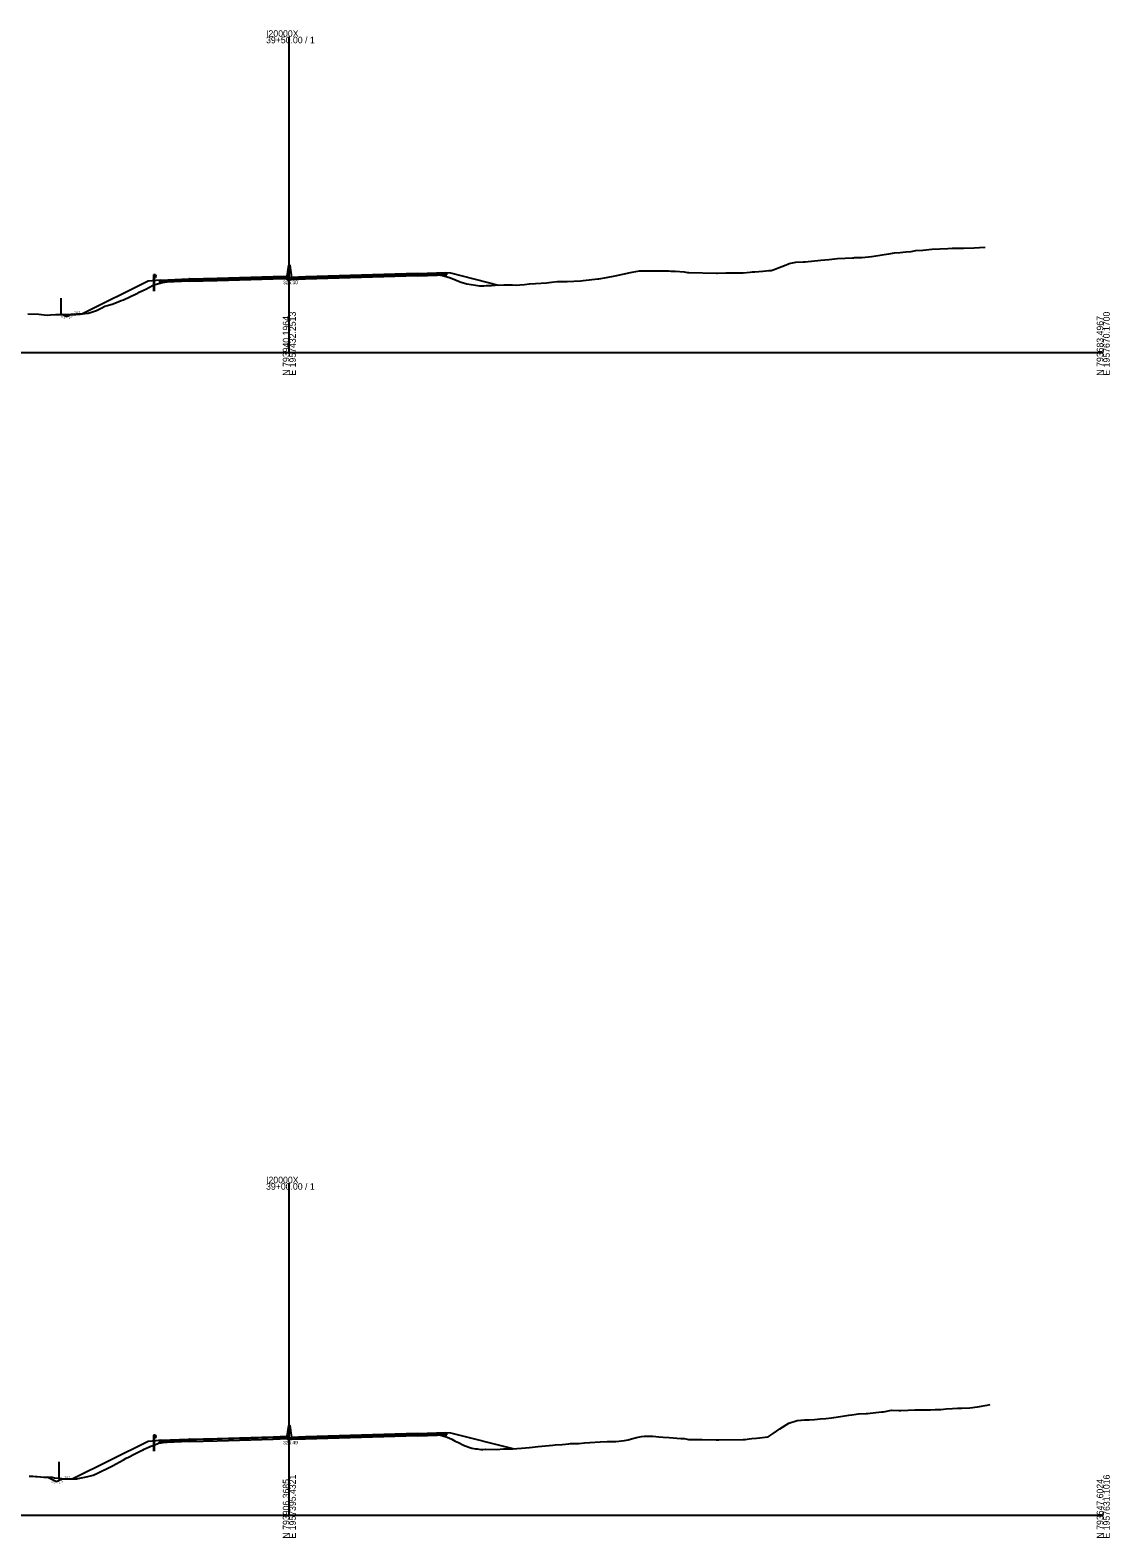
# Model space of a CAD drawing. Extents: x -4026 to 9638, y -10 to 19609.
# Drawn here: x -2761 to -2297, y 8990 to 9639 of the extents above; entities that cross this region are included whole.
import ezdxf

# ---------------------------------------------------------------- set-up
doc = ezdxf.new("R2010")
doc.units = 0
for name, color, linetype in [('RD_EX_Fence_Other', 7, 'Continuous'), ('RD_GPK_XS_Cell', 7, 'Continuous'), ('RD_XS_Base', 7, 'Continuous'), ('RD_XS_ExGround', 7, 'Continuous'), ('RD_XS_GR', 7, 'Continuous'), ('RD_XS_Greenside', 7, 'Continuous'), ('RD_XS_MedBWall', 7, 'Continuous'), ('RD_XS_Pave', 7, 'Continuous'), ('RD_XS_PaveOvlay', 7, 'Continuous'), ('RD_XS_TX_Elev_EX', 7, 'Continuous'), ('RD_XS_TX_Slope', 7, 'Continuous')]:
    doc.layers.add(name, color=color, linetype=linetype)

msp = doc.modelspace()

# ---------------------------------------------------------------- linework, layer by layer
at = {"layer": 'RD_EX_Fence_Other'}
for p, q in [((-2748.32, 9523.23), (-2748.32, 9516.23)), ((-2749.16, 9022.93), (-2749.16, 9015.93))]:
    msp.add_line(p, q, dxfattribs=at)
at = {"layer": 'RD_GPK_XS_Cell'}
for p, q in [((-2650, 9500), (-2650, 9635.69)), ((-3000, 9500), (-2650, 9500)), ((-2650, 9500), (-2300, 9500)), ((-2650, 9000), (-2650, 9142.77)), ((-3000, 9000), (-2650, 9000)), ((-2650, 9000), (-2300, 9000))]:
    msp.add_line(p, q, dxfattribs=at)
at = {"layer": 'RD_XS_Base'}
for points in [[(-2705.75, 9530.72), (-2705.25, 9530.74), (-2693.25, 9531.21)], [(-2705.75, 9530.05), (-2705.75, 9530.72)], [(-2693.25, 9530.54), (-2705.75, 9530.05)], [(-2693.25, 9531.21), (-2693, 9531.22)], [(-2693.25, 9530.54), (-2693.25, 9531.21)], [(-2693, 9530.55), (-2693.25, 9530.54)], [(-2657, 9532.3), (-2681, 9531.59), (-2693, 9531.22)], [(-2693, 9530.55), (-2681, 9530.92), (-2657, 9531.63)], [(-2693, 9531.22), (-2693, 9530.55)], [(-2651, 9532.49), (-2657, 9532.3)], [(-2657, 9532.3), (-2657, 9531.63)], [(-2657, 9531.63), (-2651, 9531.82)], [(-2651, 9531.82), (-2651, 9532.49)], [(-2649, 9531.9), (-2643, 9532.14)], [(-2649, 9531.23), (-2649, 9531.9)], [(-2643, 9531.47), (-2649, 9531.23)], [(-2643, 9532.14), (-2619, 9532.87), (-2595, 9533.58)], [(-2595, 9532.91), (-2619, 9532.2), (-2643, 9531.47)], [(-2643, 9531.47), (-2643, 9532.14)], [(-2595, 9533.58), (-2594.75, 9533.59)], [(-2595, 9532.91), (-2595, 9533.58)], [(-2594.75, 9532.92), (-2595, 9532.91)], [(-2582.25, 9533.97), (-2582.75, 9533.95), (-2594.75, 9533.59)], [(-2594.75, 9533.59), (-2594.75, 9532.92)], [(-2594.75, 9532.92), (-2582.25, 9533.3)], [(-2582.25, 9533.3), (-2582.25, 9533.97)], [(-2705.75, 9031.88), (-2705.25, 9031.9), (-2693.25, 9032.38)], [(-2705.75, 9031.21), (-2705.75, 9031.88)], [(-2693.25, 9031.71), (-2705.75, 9031.21)], [(-2693.25, 9032.38), (-2693, 9032.38)], [(-2693.25, 9031.71), (-2693.25, 9032.38)], [(-2693, 9031.71), (-2693.25, 9031.71)], [(-2657, 9033.47), (-2681, 9032.75), (-2693, 9032.38)], [(-2693, 9031.71), (-2681, 9032.08), (-2657, 9032.8)], [(-2693, 9032.38), (-2693, 9031.71)], [(-2651, 9033.66), (-2657, 9033.47)], [(-2657, 9033.47), (-2657, 9032.8)], [(-2657, 9032.8), (-2651, 9032.99)], [(-2651, 9032.99), (-2651, 9033.66)], [(-2649, 9033.19), (-2643, 9033.43)], [(-2649, 9032.52), (-2649, 9033.19)], [(-2643, 9032.76), (-2649, 9032.52)], [(-2643, 9033.43), (-2619, 9034.16), (-2595, 9034.87)], [(-2595, 9034.2), (-2619, 9033.49), (-2643, 9032.76)], [(-2643, 9032.76), (-2643, 9033.43)], [(-2595, 9034.87), (-2594.75, 9034.88)], [(-2595, 9034.2), (-2595, 9034.87)], [(-2594.75, 9034.21), (-2595, 9034.2)], [(-2582.25, 9035.26), (-2582.75, 9035.24), (-2594.75, 9034.88)], [(-2594.75, 9034.88), (-2594.75, 9034.21)], [(-2594.75, 9034.21), (-2582.25, 9034.59)], [(-2582.25, 9034.59), (-2582.25, 9035.26)]]:
    msp.add_lwpolyline(points, dxfattribs=at)
at = {"layer": 'RD_XS_ExGround'}
for points in [[(-2762.38, 9516.57), (-2757.67, 9516.44), (-2755.47, 9516.15), (-2754.13, 9515.98), (-2752.68, 9516.11), (-2750.59, 9516.32), (-2748.65, 9516.23), (-2745.33, 9516.22), (-2743.51, 9516.25), (-2741.83, 9516.33), (-2739.98, 9516.41), (-2737.97, 9516.7), (-2736.44, 9516.89), (-2735.02, 9517.29), (-2732.9, 9517.96), (-2730.62, 9519.21), (-2729.36, 9519.79), (-2728.2, 9520.2), (-2725.82, 9520.83), (-2723.26, 9521.82), (-2722.29, 9522.24), (-2721.38, 9522.61), (-2715.91, 9525.18), (-2715.21, 9525.5), (-2714.56, 9525.83), (-2711.67, 9527.11), (-2708.55, 9528.87), (-2708.13, 9529.09), (-2707.75, 9529.19), (-2704.6, 9530.04), (-2699.68, 9530.77), (-2698.95, 9530.89), (-2694.09, 9531.11), (-2689.81, 9531.31), (-2681.73, 9531.56), (-2678.62, 9531.66), (-2668.13, 9531.98), (-2666.74, 9532.02), (-2665.66, 9532.05), (-2655.12, 9532.36), (-2649.96, 9532.3), (-2647.44, 9532.05), (-2645.94, 9531.9), (-2641.34, 9532.23), (-2640.67, 9532.28), (-2629.93, 9532.6), (-2628.77, 9532.64), (-2625.79, 9532.72), (-2617.54, 9532.96), (-2608.24, 9533.17), (-2606.27, 9533.22), (-2605.11, 9533.26), (-2600.83, 9533.35), (-2596.44, 9533.47), (-2594.06, 9533.67), (-2592.67, 9533.78), (-2592.02, 9533.84), (-2591.38, 9533.88), (-2590.86, 9533.85), (-2587.84, 9533.57), (-2585.04, 9533.19), (-2583.51, 9532.84), (-2580.76, 9531.98), (-2578.22, 9531.03), (-2577.23, 9530.62), (-2576.15, 9530.23), (-2573.69, 9529.47), (-2570, 9528.83), (-2568.29, 9528.54), (-2566.36, 9528.64), (-2565.41, 9528.71), (-2563.07, 9528.81), (-2561.44, 9528.85), (-2557.77, 9529.07), (-2554.09, 9529.07), (-2552.46, 9528.9), (-2550.95, 9529.02), (-2548.92, 9529.23), (-2546.73, 9529.52), (-2544.13, 9529.66), (-2539.38, 9529.93), (-2538.31, 9530.08), (-2537.31, 9530.16), (-2534.77, 9530.41), (-2532.02, 9530.45), (-2531.23, 9530.45), (-2530.5, 9530.47), (-2527.69, 9530.56), (-2524.66, 9530.79), (-2523.68, 9530.87), (-2517.31, 9531.56), (-2516.86, 9531.63), (-2513.54, 9532.16), (-2509.95, 9532.83), (-2503.23, 9534.28), (-2502.6, 9534.41), (-2499.39, 9535.04), (-2496.41, 9535.03), (-2495.85, 9535.06), (-2495.24, 9535.05), (-2492.31, 9535.09), (-2489.59, 9535.1), (-2488.77, 9535.09), (-2486.75, 9534.98), (-2485.94, 9534.94), (-2484.12, 9534.85), (-2480.18, 9534.61), (-2478.71, 9534.37), (-2478.25, 9534.29), (-2466.25, 9534.11), (-2465.93, 9534.11), (-2462.36, 9534.15), (-2455.25, 9534.25), (-2454.78, 9534.25), (-2451.76, 9534.5), (-2451.01, 9534.55), (-2449.84, 9534.64), (-2446.32, 9534.87), (-2443.75, 9535.14), (-2442.78, 9535.24), (-2441.87, 9535.41), (-2436.4, 9537.68), (-2435.7, 9537.98), (-2435.06, 9538.24), (-2432.16, 9538.83), (-2429.04, 9538.92), (-2428.63, 9538.91), (-2428.24, 9538.95), (-2421.42, 9539.57), (-2418.03, 9539.91), (-2414.33, 9540.29), (-2410.94, 9540.55), (-2407.79, 9540.69), (-2407.4, 9540.7), (-2406.98, 9540.71), (-2403.86, 9540.79), (-2400.97, 9541.11), (-2399.62, 9541.25), (-2396.78, 9541.61), (-2394.15, 9542.02), (-2392.27, 9542.32), (-2389.71, 9542.75), (-2387.33, 9542.92), (-2386.17, 9543.05), (-2384.91, 9543.19), (-2382.63, 9543.43), (-2380.52, 9543.72), (-2377.56, 9543.98), (-2373.7, 9544.32), (-2370.2, 9544.55), (-2366.88, 9544.71), (-2364.94, 9544.74), (-2362.84, 9544.8), (-2360.06, 9544.8), (-2355.49, 9544.9), (-2353.25, 9545.04), (-2350.79, 9545.23)], [(-2761.83, 9016.87), (-2760.73, 9016.81), (-2760.27, 9016.78), (-2759.13, 9016.71), (-2758.39, 9016.67), (-2755.59, 9016.42), (-2753.04, 9016.44), (-2752.05, 9016.41), (-2750.96, 9016.12), (-2746.28, 9015.62), (-2744.97, 9015.63), (-2743.54, 9015.64), (-2741.43, 9015.62), (-2739.52, 9016.08), (-2737.89, 9016.37), (-2736.11, 9016.87), (-2734.35, 9017.24), (-2732.75, 9018.02), (-2730.81, 9019), (-2728.69, 9020), (-2725.99, 9021.29), (-2721.26, 9023.85), (-2720.2, 9024.56), (-2719.23, 9024.99), (-2716.66, 9026.33), (-2713.83, 9027.76), (-2713.12, 9028.07), (-2712.46, 9028.38), (-2709.58, 9029.7), (-2706.41, 9030.94), (-2706.04, 9031.09), (-2705.3, 9031.2), (-2705, 9031.24), (-2704.23, 9031.34), (-2699.22, 9032.04), (-2689.9, 9032.53), (-2682.73, 9032.74), (-2678.83, 9032.86), (-2674.03, 9033), (-2667.1, 9033.21), (-2655.58, 9033.57), (-2655.24, 9033.58), (-2650.18, 9033.51), (-2646.17, 9033.14), (-2645.42, 9033.19), (-2640.85, 9033.5), (-2633.82, 9033.72), (-2628.85, 9033.87), (-2618.32, 9034.14), (-2617.73, 9034.16), (-2616.74, 9034.18), (-2606.61, 9034.43), (-2606.06, 9034.45), (-2604.22, 9034.51), (-2595.85, 9034.63), (-2595.36, 9034.64), (-2595.03, 9034.65), (-2592.86, 9034.72), (-2591.88, 9034.74), (-2589.24, 9034.79), (-2587.6, 9034.68), (-2585.7, 9034.53), (-2583.97, 9034.16), (-2582.16, 9033.65), (-2580.17, 9032.74), (-2578.62, 9031.9), (-2577.21, 9031.24), (-2575.08, 9030.17), (-2572.75, 9029.26), (-2571.54, 9028.8), (-2569.91, 9028.54), (-2569.24, 9028.53), (-2567.59, 9028.33), (-2566.85, 9028.29), (-2565.61, 9028.45), (-2560.92, 9028.34), (-2557.9, 9028.55), (-2557.38, 9028.59), (-2556.92, 9028.58), (-2553.84, 9028.52), (-2550.16, 9028.85), (-2546.77, 9029.12), (-2543.04, 9029.61), (-2536.63, 9030.21), (-2535.62, 9030.27), (-2532.61, 9030.45), (-2529.87, 9030.76), (-2529.07, 9030.83), (-2528.19, 9030.83), (-2525.53, 9030.91), (-2523.1, 9031.09), (-2520.77, 9031.3), (-2516.34, 9031.55), (-2513.34, 9031.66), (-2509.58, 9031.8), (-2505.92, 9032.21), (-2504.29, 9032.46), (-2502.82, 9032.87), (-2500.75, 9033.5), (-2498.49, 9033.82), (-2497.21, 9034.03), (-2496.05, 9034.05), (-2493.67, 9034), (-2491.06, 9033.68), (-2489.29, 9033.55), (-2486.6, 9033.38), (-2481.58, 9033), (-2480.13, 9032.95), (-2478.93, 9032.7), (-2478.42, 9032.58), (-2472.45, 9032.52), (-2466.52, 9032.46), (-2465.26, 9032.47), (-2454.87, 9032.57), (-2454, 9032.65), (-2452.3, 9032.83), (-2451.08, 9032.98), (-2449.15, 9033.2), (-2444.12, 9033.72), (-2441.95, 9035.11), (-2439.08, 9037.24), (-2435.19, 9039.66), (-2431.66, 9040.72), (-2429.97, 9040.96), (-2428.42, 9041.02), (-2426.43, 9041.04), (-2424.23, 9041.23), (-2422.89, 9041.36), (-2421.66, 9041.43), (-2419.35, 9041.6), (-2416.81, 9041.84), (-2415.81, 9042.02), (-2414.9, 9042.16), (-2409.38, 9043.02), (-2408.13, 9043.14), (-2405.19, 9043.64), (-2401.96, 9043.76), (-2401.37, 9043.82), (-2395.41, 9044.44), (-2394.53, 9044.54), (-2391.03, 9045.16), (-2387.85, 9045.01), (-2387.11, 9045.05), (-2383.95, 9045.26), (-2381.08, 9045.3), (-2380.41, 9045.33), (-2379.68, 9045.32), (-2376.87, 9045.36), (-2374.32, 9045.4), (-2372.25, 9045.44), (-2369.8, 9045.56), (-2367.56, 9045.75), (-2364.83, 9045.93), (-2362.72, 9046.03), (-2360.79, 9046.06), (-2357.4, 9046.25), (-2354.03, 9046.69), (-2349.98, 9047.35), (-2348.56, 9047.59)]]:
    msp.add_lwpolyline(points, dxfattribs=at)
at = {"layer": 'RD_XS_GR'}
for points in [[(-2707.98, 9533.32), (-2708.48, 9533.32)], [(-2708.48, 9533.32), (-2708.48, 9530.81)], [(-2707.98, 9530.85), (-2708.48, 9530.81)], [(-2708.48, 9530.81), (-2707.98, 9530.85)], [(-2708.48, 9530.81), (-2708.48, 9526.35)], [(-2707.98, 9530.85), (-2707.98, 9533.32)], [(-2707.49, 9533.32), (-2707.98, 9533.32)], [(-2707.98, 9533.32), (-2707.98, 9532.13)], [(-2707.98, 9532.13), (-2707.49, 9532.13)], [(-2707.98, 9526.35), (-2707.98, 9530.85)], [(-2707.49, 9533.32), (-2707.25, 9533.02)], [(-2707.49, 9532.13), (-2707.49, 9533.32)], [(-2707.25, 9532.43), (-2707.49, 9532.13)], [(-2707.25, 9533.02), (-2707.48, 9532.72)], [(-2707.48, 9532.72), (-2707.25, 9532.43)], [(-2707.98, 9034.48), (-2708.48, 9034.48)], [(-2708.48, 9034.48), (-2708.48, 9031.98)], [(-2707.98, 9032.02), (-2708.48, 9031.98)], [(-2708.48, 9031.98), (-2707.98, 9032.02)], [(-2708.48, 9031.98), (-2708.48, 9027.52)], [(-2707.98, 9032.02), (-2707.98, 9034.48)], [(-2707.49, 9034.48), (-2707.98, 9034.48)], [(-2707.98, 9034.48), (-2707.98, 9033.3)], [(-2707.98, 9033.3), (-2707.49, 9033.3)], [(-2707.98, 9027.52), (-2707.98, 9032.02)], [(-2707.49, 9034.48), (-2707.25, 9034.18)], [(-2707.49, 9033.3), (-2707.49, 9034.48)], [(-2707.25, 9033.6), (-2707.49, 9033.3)], [(-2707.25, 9034.18), (-2707.48, 9033.88)], [(-2707.48, 9033.88), (-2707.25, 9033.6)]]:
    msp.add_lwpolyline(points, dxfattribs=at)
at = {"layer": 'RD_XS_Greenside'}
for p, q in [((-2745.87, 9515.32), (-2747.68, 9516.23)), ((-2743.87, 9516.32), (-2745.87, 9515.32)), ((-2738.87, 9516.57), (-2743.87, 9516.32)), ((-2750.07, 9014.39), (-2754.17, 9016.43)), ((-2748.07, 9015.39), (-2750.07, 9014.39)), ((-2743.07, 9015.64), (-2748.07, 9015.39))]:
    msp.add_line(p, q, dxfattribs=at)
for points in [[(-2707.25, 9530.91), (-2710.75, 9530.63), (-2738.87, 9516.57)], [(-2705.25, 9531.07), (-2707.25, 9530.91)], [(-2582.75, 9534.29), (-2580.75, 9534.12)], [(-2580.75, 9534.12), (-2560.01, 9528.94)], [(-2707.25, 9032.08), (-2710.75, 9031.8), (-2743.07, 9015.64)], [(-2705.25, 9032.24), (-2707.25, 9032.08)], [(-2582.75, 9035.58), (-2580.75, 9035.41)], [(-2580.75, 9035.41), (-2553.37, 9028.57)]]:
    msp.add_lwpolyline(points, dxfattribs=at)
at = {"layer": 'RD_XS_MedBWall'}
for points in [[(-2651, 9532.82), (-2650.25, 9537.49)], [(-2650.25, 9537.49), (-2649.75, 9537.49), (-2649, 9532.23)], [(-2651, 9531.23), (-2651, 9532.49), (-2651, 9532.82)], [(-2649, 9531.23), (-2651, 9531.23)], [(-2649, 9532.23), (-2649, 9531.9), (-2649, 9531.23)], [(-2651, 9033.98), (-2650.25, 9038.65)], [(-2650.25, 9038.65), (-2649.75, 9038.65), (-2649, 9033.52)], [(-2651, 9032.52), (-2651, 9033.66), (-2651, 9033.98)], [(-2649, 9032.52), (-2651, 9032.52)], [(-2649, 9033.52), (-2649, 9033.19), (-2649, 9032.52)]]:
    msp.add_lwpolyline(points, dxfattribs=at)
at = {"layer": 'RD_XS_Pave'}
for points in [[(-2705.25, 9530.91), (-2693.25, 9531.38)], [(-2693.25, 9531.21), (-2705.25, 9530.74)], [(-2705.25, 9530.74), (-2705.25, 9530.91)], [(-2693.25, 9531.38), (-2693, 9531.39)], [(-2693.25, 9531.21), (-2693.25, 9531.38)], [(-2693, 9531.22), (-2693.25, 9531.21)], [(-2693, 9531.39), (-2681, 9531.75), (-2657, 9532.47)], [(-2657, 9532.3), (-2681, 9531.59), (-2693, 9531.22)], [(-2693, 9531.39), (-2693, 9531.22)], [(-2657, 9532.47), (-2651, 9532.66)], [(-2651, 9532.49), (-2657, 9532.3)], [(-2657, 9532.47), (-2657, 9532.3)], [(-2651, 9532.66), (-2651, 9532.49)], [(-2643, 9532.31), (-2649, 9532.07)], [(-2649, 9531.9), (-2643, 9532.14)], [(-2649, 9532.07), (-2649, 9531.9)], [(-2595, 9533.75), (-2619, 9533.03), (-2643, 9532.31)], [(-2643, 9532.14), (-2619, 9532.87), (-2595, 9533.58)], [(-2643, 9532.31), (-2643, 9532.14)], [(-2595, 9533.75), (-2594.75, 9533.76)], [(-2595, 9533.58), (-2595, 9533.75)], [(-2594.75, 9533.59), (-2595, 9533.58)], [(-2582.75, 9534.12), (-2594.75, 9533.76)], [(-2594.75, 9533.59), (-2582.75, 9533.95)], [(-2594.75, 9533.76), (-2594.75, 9533.59)], [(-2582.75, 9533.95), (-2582.75, 9534.12)], [(-2705.25, 9032.07), (-2693.25, 9032.55)], [(-2693.25, 9032.38), (-2705.25, 9031.9)], [(-2705.25, 9031.9), (-2705.25, 9032.07)], [(-2693.25, 9032.55), (-2693, 9032.55)], [(-2693.25, 9032.38), (-2693.25, 9032.55)], [(-2693, 9032.38), (-2693.25, 9032.38)], [(-2693, 9032.55), (-2681, 9032.92), (-2657, 9033.64)], [(-2657, 9033.47), (-2681, 9032.75), (-2693, 9032.38)], [(-2693, 9032.55), (-2693, 9032.38)], [(-2657, 9033.64), (-2651, 9033.83)], [(-2651, 9033.66), (-2657, 9033.47)], [(-2657, 9033.64), (-2657, 9033.47)], [(-2651, 9033.83), (-2651, 9033.66)], [(-2643, 9033.6), (-2649, 9033.36)], [(-2649, 9033.19), (-2643, 9033.43)], [(-2649, 9033.36), (-2649, 9033.19)], [(-2595, 9035.04), (-2619, 9034.32), (-2643, 9033.6)], [(-2643, 9033.43), (-2619, 9034.16), (-2595, 9034.87)], [(-2643, 9033.6), (-2643, 9033.43)], [(-2595, 9035.04), (-2594.75, 9035.05)], [(-2595, 9034.87), (-2595, 9035.04)], [(-2594.75, 9034.88), (-2595, 9034.87)], [(-2582.75, 9035.41), (-2594.75, 9035.05)], [(-2594.75, 9034.88), (-2582.75, 9035.24)], [(-2594.75, 9035.05), (-2594.75, 9034.88)], [(-2582.75, 9035.24), (-2582.75, 9035.41)]]:
    msp.add_lwpolyline(points, dxfattribs=at)
at = {"layer": 'RD_XS_PaveOvlay'}
for points in [[(-2705.25, 9531.07), (-2693.25, 9531.55)], [(-2693.25, 9531.38), (-2705.25, 9530.91)], [(-2705.25, 9530.91), (-2705.25, 9531.07)], [(-2693, 9531.56), (-2693.25, 9531.55)], [(-2693.25, 9531.55), (-2693.25, 9531.38)], [(-2693.25, 9531.38), (-2693, 9531.39)], [(-2693, 9531.56), (-2681, 9531.92), (-2657, 9532.64)], [(-2657, 9532.47), (-2681, 9531.75), (-2693, 9531.39)], [(-2693, 9531.39), (-2693, 9531.56)], [(-2657, 9532.64), (-2651, 9532.82)], [(-2651, 9532.66), (-2657, 9532.47)], [(-2657, 9532.64), (-2657, 9532.47)], [(-2651, 9532.82), (-2651, 9532.66)], [(-2643, 9532.48), (-2649, 9532.23)], [(-2649, 9532.07), (-2643, 9532.31)], [(-2649, 9532.23), (-2649, 9532.07)], [(-2595, 9533.92), (-2619, 9533.2), (-2643, 9532.48)], [(-2643, 9532.31), (-2619, 9533.03), (-2595, 9533.75)], [(-2643, 9532.48), (-2643, 9532.31)], [(-2595, 9533.92), (-2594.75, 9533.93)], [(-2595, 9533.75), (-2595, 9533.92)], [(-2594.75, 9533.76), (-2595, 9533.75)], [(-2594.75, 9533.93), (-2582.75, 9534.29)], [(-2582.75, 9534.12), (-2594.75, 9533.76)], [(-2594.75, 9533.93), (-2594.75, 9533.76)], [(-2582.75, 9534.29), (-2582.75, 9534.12)], [(-2705.25, 9032.24), (-2693.25, 9032.72)], [(-2693.25, 9032.55), (-2705.25, 9032.07)], [(-2705.25, 9032.07), (-2705.25, 9032.24)], [(-2693.25, 9032.72), (-2693.25, 9032.55)], [(-2693, 9032.72), (-2693.25, 9032.72)], [(-2693.25, 9032.55), (-2693, 9032.55)], [(-2693, 9032.72), (-2681, 9033.08), (-2657, 9033.8)], [(-2657, 9033.64), (-2681, 9032.92), (-2693, 9032.55)], [(-2693, 9032.55), (-2693, 9032.72)], [(-2657, 9033.8), (-2651, 9033.98)], [(-2651, 9033.83), (-2657, 9033.64)], [(-2657, 9033.8), (-2657, 9033.64)], [(-2651, 9033.98), (-2651, 9033.83)], [(-2643, 9033.77), (-2649, 9033.52)], [(-2649, 9033.36), (-2643, 9033.6)], [(-2649, 9033.52), (-2649, 9033.36)], [(-2595, 9035.21), (-2619, 9034.49), (-2643, 9033.77)], [(-2643, 9033.6), (-2619, 9034.32), (-2595, 9035.04)], [(-2643, 9033.77), (-2643, 9033.6)], [(-2595, 9035.21), (-2594.75, 9035.22)], [(-2595, 9035.04), (-2595, 9035.21)], [(-2594.75, 9035.05), (-2595, 9035.04)], [(-2594.75, 9035.22), (-2582.75, 9035.58)], [(-2582.75, 9035.41), (-2594.75, 9035.05)], [(-2594.75, 9035.22), (-2594.75, 9035.05)], [(-2582.75, 9035.58), (-2582.75, 9035.41)]]:
    msp.add_lwpolyline(points, dxfattribs=at)

# ---------------------------------------------------------------- texts
at = {"layer": 'RD_GPK_XS_Cell'}
for s, p in [('39+50.00 / 1', (-2660, 9632.89)), ('I20000X', (-2660, 9635.69)), ('39+00.00 / 1', (-2660, 9139.97)), ('I20000X', (-2660, 9142.77))]:
    msp.add_text(s, height=2.8, dxfattribs=at).set_placement(p)
for s, p in [('E 1957432.2513', (-2647.2, 9490)), ('E 1957670.1700', (-2297.2, 9490)), ('N 793940.1964', (-2650, 9490)), ('N 793683.4967', (-2300, 9490)), ('E 1957395.4321', (-2647.2, 8990)), ('E 1957631.1016', (-2297.2, 8990)), ('N 793906.3685', (-2650, 8990)), ('N 793647.6024', (-2300, 8990))]:
    msp.add_text(s, height=2.8, rotation=90, dxfattribs=at).set_placement(p)
at = {"layer": 'RD_XS_TX_Elev_EX'}
for s, p in [('326.30', (-2652.69, 9529.3)), ('326.49', (-2652.69, 9030.49))]:
    msp.add_text(s, height=1.5, dxfattribs=at).set_placement(p)
at = {"layer": 'RD_XS_TX_Slope'}
for s, rotation, p in [('2:1', 333.43495, (-2748.23, 9515.22)), ('2:1', 26.56505, (-2744.8, 9514.49)), ('20:1', 2.86241, (-2742.43, 9516.64)), ('20:1', 2.86241, (-2746.63, 9015.71)), ('2:1', 333.43495, (-2752.42, 9014.28)), ('2:1', 26.56505, (-2749, 9013.56))]:
    msp.add_text(s, height=1, rotation=rotation, dxfattribs=at).set_placement(p)

doc.saveas('drawing.dxf')
